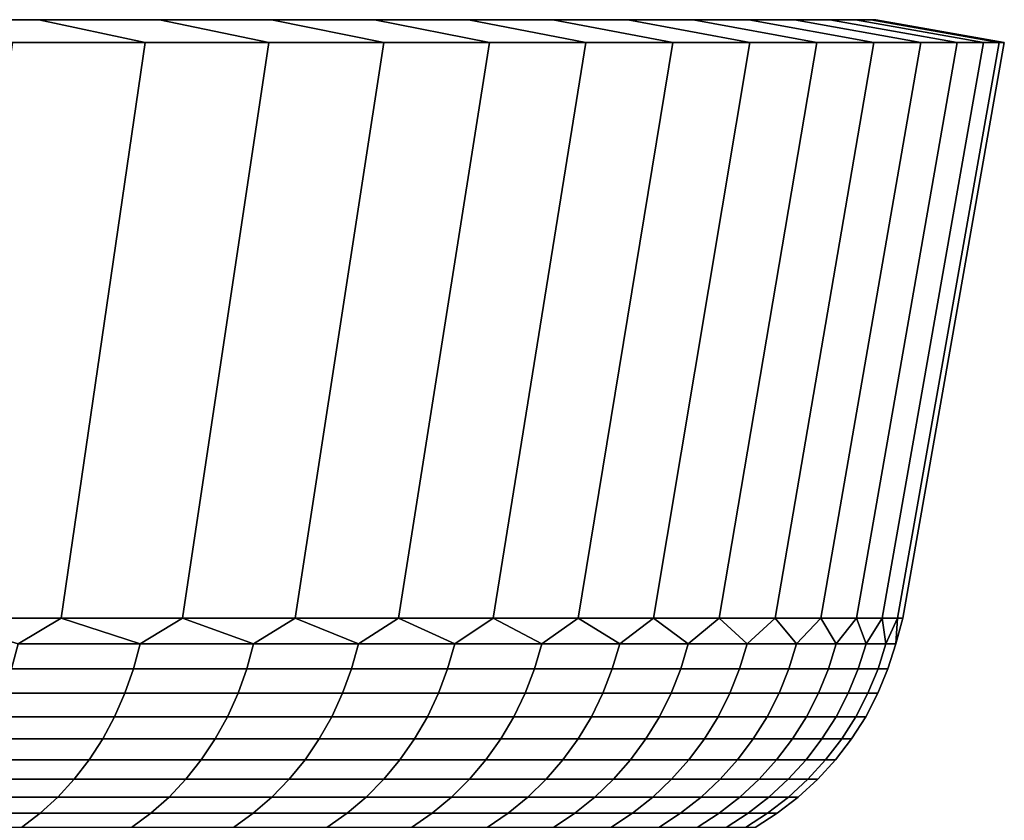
# Model space of a CAD drawing. Header units: metres. Extents: x -109 to 109, y -100 to 58.
# Tile 642 of 642: x 102.48 to 109, y 53.2 to 58.5. Entities that reach past the tile are written whole.
import ezdxf

# ---------------------------------------------------------------- set-up
doc = ezdxf.new("R2010")
doc.units = ezdxf.units.M
doc.layers.add('solid_21_062_100_XXX', color=7, linetype='CONTINUOUS')

msp = doc.modelspace()

# ---------------------------------------------------------------- linework, layer by layer
at = {"layer": 'solid_21_062_100_XXX'}
for points in [[(102.61058, 58.5, 17.886204), (102.61058, 58.5, -17.886204), (101.756729, 58.5, -19.07292)], [(103.312355, 58.349998, -18.367025), (102.435623, 58.349998, -19.585545), (101.756729, 58.5, -19.07292), (102.61058, 58.5, -17.886204)], [(101.756729, 58.5, 19.07292), (102.61058, 58.5, 17.886204), (101.756729, 58.5, -19.07292)], [(102.435623, 58.349998, 19.585545), (103.312355, 58.349998, 18.367025), (102.61058, 58.5, 17.886204), (101.756729, 58.5, 19.07292)], [(103.408844, 58.5, 16.66111), (103.408844, 58.5, -16.66111), (102.61058, 58.5, -17.886204)], [(104.132088, 58.349998, -17.108997), (103.312355, 58.349998, -18.367025), (102.61058, 58.5, -17.886204), (103.408844, 58.5, -16.66111)], [(102.61058, 58.5, 17.886204), (103.408844, 58.5, 16.66111), (102.61058, 58.5, -17.886204)], [(103.312355, 58.349998, 18.367025), (104.132088, 58.349998, 17.108997), (103.408844, 58.5, 16.66111), (102.61058, 58.5, 17.886204)], [(104.14949, 58.5, 15.400795), (104.14949, 58.5, -15.400795), (103.408844, 58.5, -16.66111)], [(104.892715, 58.349998, -15.814672), (104.132088, 58.349998, -17.108997), (103.408844, 58.5, -16.66111), (104.14949, 58.5, -15.400795)], [(103.408844, 58.5, 16.66111), (104.14949, 58.5, 15.400795), (103.408844, 58.5, -16.66111)], [(104.132088, 58.349998, 17.108997), (104.892715, 58.349998, 15.814672), (104.14949, 58.5, 15.400795), (103.408844, 58.5, 16.66111)], [(104.831299, 58.5, 14.107301), (104.831299, 58.5, -14.107301), (104.14949, 58.5, -15.400795)], [(105.592834, 58.349998, -14.486443), (104.892715, 58.349998, -15.814672), (104.14949, 58.5, -15.400795), (104.831299, 58.5, -14.107301)], [(104.14949, 58.5, 15.400795), (104.831299, 58.5, 14.107301), (104.14949, 58.5, -15.400795)], [(104.892715, 58.349998, 15.814672), (105.592834, 58.349998, 14.486443), (104.831299, 58.5, 14.107301), (104.14949, 58.5, 15.400795)], [(105.452583, 58.5, 12.783843), (105.452583, 58.5, -12.783843), (104.831299, 58.5, -14.107301)], [(106.230766, 58.349998, -13.127508), (105.592834, 58.349998, -14.486443), (104.831299, 58.5, -14.107301), (105.452583, 58.5, -12.783843)], [(104.831299, 58.5, 14.107301), (105.452583, 58.5, 12.783843), (104.831299, 58.5, -14.107301)], [(105.592834, 58.349998, 14.486443), (106.230766, 58.349998, 13.127508), (105.452583, 58.5, 12.783843), (104.831299, 58.5, 14.107301)], [(106.012123, 58.5, 11.432987), (106.012123, 58.5, -11.432987), (105.452583, 58.5, -12.783843)], [(106.805374, 58.349998, -11.74029), (106.230766, 58.349998, -13.127508), (105.452583, 58.5, -12.783843), (106.012123, 58.5, -11.432987)], [(105.452583, 58.5, 12.783843), (106.012123, 58.5, 11.432987), (105.452583, 58.5, -12.783843)], [(106.230766, 58.349998, 13.127508), (106.805374, 58.349998, 11.74029), (106.012123, 58.5, 11.432987), (105.452583, 58.5, 12.783843)], [(106.508614, 58.5, 10.057922), (106.508614, 58.5, -10.057922), (106.012123, 58.5, -11.432987)], [(107.315208, 58.349998, -10.328264), (106.805374, 58.349998, -11.74029), (106.012123, 58.5, -11.432987), (106.508614, 58.5, -10.057922)], [(106.012123, 58.5, 11.432987), (106.508614, 58.5, 10.057922), (106.012123, 58.5, -11.432987)], [(106.805374, 58.349998, 11.74029), (107.315208, 58.349998, 10.328264), (106.508614, 58.5, 10.057922), (106.012123, 58.5, 11.432987)], [(106.941132, 58.5, 8.661175), (106.941132, 58.5, -8.661175), (106.508614, 58.5, -10.057922)], [(107.759338, 58.349998, -8.894028), (107.315208, 58.349998, -10.328264), (106.508614, 58.5, -10.057922), (106.941132, 58.5, -8.661175)], [(106.508614, 58.5, 10.057922), (106.941132, 58.5, 8.661175), (106.508614, 58.5, -10.057922)], [(107.315208, 58.349998, 10.328264), (107.759338, 58.349998, 8.894028), (106.941132, 58.5, 8.661175), (106.508614, 58.5, 10.057922)], [(107.308624, 58.5, 7.246182), (107.308624, 58.5, -7.246182), (106.941132, 58.5, -8.661175)], [(108.136734, 58.349998, -7.440912), (107.759338, 58.349998, -8.894028), (106.941132, 58.5, -8.661175), (107.308624, 58.5, -7.246182)], [(106.941132, 58.5, 8.661175), (107.308624, 58.5, 7.246182), (106.941132, 58.5, -8.661175)], [(107.759338, 58.349998, 8.894028), (108.136734, 58.349998, 7.440912), (107.308624, 58.5, 7.246182), (106.941132, 58.5, 8.661175)], [(107.610413, 58.5, 5.815567), (107.610413, 58.5, -5.815567), (107.308624, 58.5, -7.246182)], [(108.446632, 58.349998, -5.971811), (108.136734, 58.349998, -7.440912), (107.308624, 58.5, -7.246182), (107.610413, 58.5, -5.815567)], [(107.308624, 58.5, 7.246182), (107.610413, 58.5, 5.815567), (107.308624, 58.5, -7.246182)], [(108.136734, 58.349998, 7.440912), (108.446632, 58.349998, 5.971811), (107.610413, 58.5, 5.815567), (107.308624, 58.5, 7.246182)], [(107.845802, 58.5, 4.372554), (107.845802, 58.5, -4.372554), (107.610413, 58.5, -5.815567)], [(108.688332, 58.349998, -4.490144), (108.446632, 58.349998, -5.971811), (107.610413, 58.5, -5.815567), (107.845802, 58.5, -4.372554)], [(107.610413, 58.5, 5.815567), (107.845802, 58.5, 4.372554), (107.610413, 58.5, -5.815567)], [(108.446632, 58.349998, 5.971811), (108.688332, 58.349998, 4.490144), (107.845802, 58.5, 4.372554), (107.610413, 58.5, 5.815567)], [(108.014297, 58.5, 2.920178), (108.014297, 58.5, -2.920178), (107.845802, 58.5, -4.372554)], [(108.861359, 58.349998, -2.998721), (108.688332, 58.349998, -4.490144), (107.845802, 58.5, -4.372554), (108.014297, 58.5, -2.920178)], [(107.845802, 58.5, 4.372554), (108.014297, 58.5, 2.920178), (107.845802, 58.5, -4.372554)], [(108.688332, 58.349998, 4.490144), (108.861359, 58.349998, 2.998721), (108.014297, 58.5, 2.920178), (107.845802, 58.5, 4.372554)], [(108.11554, 58.5, 1.4617), (108.11554, 58.5, -1.4617), (108.014297, 58.5, -2.920178)], [(108.965324, 58.349998, -1.500922), (108.861359, 58.349998, -2.998721), (108.014297, 58.5, -2.920178), (108.11554, 58.5, -1.4617)], [(108.014297, 58.5, 2.920178), (108.11554, 58.5, 1.4617), (108.014297, 58.5, -2.920178)], [(108.861359, 58.349998, 2.998721), (108.965324, 58.349998, 1.500922), (108.11554, 58.5, 1.4617), (108.014297, 58.5, 2.920178)], [(108.11554, 58.5, 1.4617), (108.149307, 58.5), (108.11554, 58.5, -1.4617)], [(109, 58.349998), (108.965324, 58.349998, -1.500922), (108.11554, 58.5, -1.4617), (108.149307, 58.5)], [(108.965324, 58.349998, 1.500922), (109, 58.349998), (108.149307, 58.5), (108.11554, 58.5, 1.4617)], [(102.757767, 54.537159, -17.986994), (101.899048, 54.537159, -19.180475), (102.435623, 58.349998, -19.585545), (103.312355, 58.349998, -18.367025)], [(101.899048, 54.537159, 19.180473), (102.757767, 54.537159, 17.986992), (103.312355, 58.349998, 18.367025), (102.435623, 58.349998, 19.585545)], [(103.560448, 54.537159, -16.755123), (102.757767, 54.537159, -17.986994), (103.312355, 58.349998, -18.367025), (104.132088, 58.349998, -17.108997)], [(102.757767, 54.537159, 17.986992), (103.560448, 54.537159, 16.755123), (104.132088, 58.349998, 17.108997), (103.312355, 58.349998, 18.367025)], [(104.305389, 54.537159, -15.487497), (103.560448, 54.537159, -16.755123), (104.132088, 58.349998, -17.108997), (104.892715, 58.349998, -15.814672)], [(103.560448, 54.537159, 16.755123), (104.305389, 54.537159, 15.487496), (104.892715, 58.349998, 15.814672), (104.132088, 58.349998, 17.108997)], [(104.990982, 54.537159, -14.186822), (104.305389, 54.537159, -15.487497), (104.892715, 58.349998, -15.814672), (105.592834, 58.349998, -14.486443)], [(104.305389, 54.537159, 15.487496), (104.990982, 54.537159, 14.186821), (105.592834, 58.349998, 14.486443), (104.892715, 58.349998, 15.814672)], [(105.615776, 54.537159, -12.855875), (104.990982, 54.537159, -14.186822), (105.592834, 58.349998, -14.486443), (106.230766, 58.349998, -13.127508)], [(104.990982, 54.537159, 14.186821), (105.615776, 54.537159, 12.855874), (106.230766, 58.349998, 13.127508), (105.592834, 58.349998, 14.486443)], [(106.178436, 54.537159, -11.497494), (105.615776, 54.537159, -12.855875), (106.230766, 58.349998, -13.127508), (106.805374, 58.349998, -11.74029)], [(105.615776, 54.537159, 12.855874), (106.178436, 54.537159, 11.497493), (106.805374, 58.349998, 11.74029), (106.230766, 58.349998, 13.127508)], [(106.677765, 54.537159, -10.114573), (106.178436, 54.537159, -11.497494), (106.805374, 58.349998, -11.74029), (107.315208, 58.349998, -10.328264)], [(106.178436, 54.537159, 11.497493), (106.677765, 54.537159, 10.114572), (107.315208, 58.349998, 10.328264), (106.805374, 58.349998, 11.74029)], [(107.112694, 54.537159, -8.710063), (106.677765, 54.537159, -10.114573), (107.315208, 58.349998, -10.328264), (107.759338, 58.349998, -8.894028)], [(106.677765, 54.537159, 10.114572), (107.112694, 54.537159, 8.710062), (107.759338, 58.349998, 8.894028), (107.315208, 58.349998, 10.328264)], [(107.482285, 54.537159, -7.286965), (107.112694, 54.537159, -8.710063), (107.759338, 58.349998, -8.894028), (108.136734, 58.349998, -7.440912)], [(107.112694, 54.537159, 8.710062), (107.482292, 54.537159, 7.286964), (108.136734, 58.349998, 7.440912), (107.759338, 58.349998, 8.894028)], [(107.785767, 54.537159, -5.84832), (107.482285, 54.537159, -7.286965), (108.136734, 58.349998, -7.440912), (108.446632, 58.349998, -5.971811)], [(107.482292, 54.537159, 7.286964), (107.785767, 54.537159, 5.84832), (108.446632, 58.349998, 5.971811), (108.136734, 58.349998, 7.440912)], [(108.022476, 54.537159, -4.397199), (107.785767, 54.537159, -5.84832), (108.446632, 58.349998, -5.971811), (108.688332, 58.349998, -4.490144)], [(107.785767, 54.537159, 5.84832), (108.022476, 54.537159, 4.397198), (108.688332, 58.349998, 4.490144), (108.446632, 58.349998, 5.971811)], [(108.191925, 54.537159, -2.936693), (108.022476, 54.537159, -4.397199), (108.688332, 58.349998, -4.490144), (108.861359, 58.349998, -2.998721)], [(108.022476, 54.537159, 4.397198), (108.191925, 54.537159, 2.936693), (108.861359, 58.349998, 2.998721), (108.688332, 58.349998, 4.490144)], [(108.293732, 54.537159, -1.469917), (108.191925, 54.537159, -2.936693), (108.861359, 58.349998, -2.998721), (108.965324, 58.349998, -1.500922)], [(108.191925, 54.537159, 2.936693), (108.293732, 54.537159, 1.469916), (108.965324, 58.349998, 1.500922), (108.861359, 58.349998, 2.998721)], [(108.32769, 54.537159, 0), (108.293732, 54.537159, -1.469917), (108.965324, 58.349998, -1.500922), (109, 58.349998)], [(108.293732, 54.537159, 1.469916), (108.32769, 54.537159, 0), (109, 58.349998), (108.965324, 58.349998, 1.500922)], [(102.471786, 54.368504, -18.332888), (101.899048, 54.537159, -19.180475), (102.757767, 54.537159, -17.986994)], [(102.471786, 54.368504, 18.332888), (102.757767, 54.537159, 17.986992), (101.899048, 54.537159, 19.180473)], [(102.471786, 54.368504, -18.332888), (102.757767, 54.537159, -17.986994), (103.279282, 54.368504, -17.131792)], [(103.279282, 54.368504, 17.131792), (102.757767, 54.537159, 17.986992), (102.471786, 54.368504, 18.332888)], [(103.279282, 54.368504, -17.131792), (102.757767, 54.537159, -17.986994), (103.560448, 54.537159, -16.755123)], [(103.279282, 54.368504, 17.131792), (103.560448, 54.537159, 16.755123), (102.757767, 54.537159, 17.986992)], [(103.279282, 54.368504, -17.131792), (103.560448, 54.537159, -16.755123), (104.031281, 54.368504, -15.89519)], [(104.031281, 54.368504, 15.89519), (103.560448, 54.537159, 16.755123), (103.279282, 54.368504, 17.131792)], [(104.031281, 54.368504, -15.89519), (103.560448, 54.537159, -16.755123), (104.305389, 54.537159, -15.487497)], [(104.031281, 54.368504, 15.89519), (104.305389, 54.537159, 15.487496), (103.560448, 54.537159, 16.755123)], [(104.031281, 54.368504, -15.89519), (104.305389, 54.537159, -15.487497), (104.726212, 54.368504, -14.625643)], [(104.726212, 54.368504, 14.625643), (104.305389, 54.537159, 15.487496), (104.031281, 54.368504, 15.89519)], [(104.726212, 54.368504, -14.625643), (104.305389, 54.537159, -15.487497), (104.990982, 54.537159, -14.186822)], [(104.726212, 54.368504, 14.625643), (104.990982, 54.537159, 14.186821), (104.305389, 54.537159, 15.487496)], [(104.726212, 54.368504, -14.625643), (104.990982, 54.537159, -14.186822), (105.36264, 54.368504, -13.325781)], [(105.36264, 54.368504, 13.325781), (104.990982, 54.537159, 14.186821), (104.726212, 54.368504, 14.625643)], [(105.36264, 54.368504, -13.325781), (104.990982, 54.537159, -14.186822), (105.615776, 54.537159, -12.855875)], [(105.36264, 54.368504, 13.325781), (105.615776, 54.537159, 12.855874), (104.990982, 54.537159, 14.186821)], [(105.36264, 54.368504, -13.325781), (105.615776, 54.537159, -12.855875), (105.939247, 54.368504, -11.9983)], [(105.939247, 54.368504, 11.9983), (105.615776, 54.537159, 12.855874), (105.36264, 54.368504, 13.325781)], [(105.939247, 54.368504, -11.9983), (105.615776, 54.537159, -12.855875), (106.178436, 54.537159, -11.497494)], [(105.939247, 54.368504, 11.9983), (106.178436, 54.537159, 11.497493), (105.615776, 54.537159, 12.855874)], [(105.939247, 54.368504, -11.9983), (106.178436, 54.537159, -11.497494), (106.454834, 54.368504, -10.64595)], [(106.454834, 54.368504, 10.64595), (106.178436, 54.537159, 11.497493), (105.939247, 54.368504, 11.9983)], [(106.454834, 54.368504, -10.64595), (106.178436, 54.537159, -11.497494), (106.677765, 54.537159, -10.114573)], [(106.454834, 54.368504, 10.64595), (106.677765, 54.537159, 10.114572), (106.178436, 54.537159, 11.497493)], [(106.454834, 54.368504, -10.64595), (106.677765, 54.537159, -10.114573), (106.908333, 54.368504, -9.271535)], [(106.908333, 54.368504, 9.271535), (106.677765, 54.537159, 10.114572), (106.454834, 54.368504, 10.64595)], [(106.908333, 54.368504, -9.271535), (106.677765, 54.537159, -10.114573), (107.112694, 54.537159, -8.710063)], [(106.908333, 54.368504, 9.271535), (107.112694, 54.537159, 8.710062), (106.677765, 54.537159, 10.114572)], [(106.908333, 54.368504, -9.271535), (107.112694, 54.537159, -8.710063), (107.298813, 54.368504, -7.877904)], [(107.298813, 54.368504, 7.877904), (107.112694, 54.537159, 8.710062), (106.908333, 54.368504, 9.271535)], [(107.298813, 54.368504, -7.877904), (107.112694, 54.537159, -8.710063), (107.482285, 54.537159, -7.286965)], [(107.298813, 54.368504, 7.877904), (107.482292, 54.537159, 7.286964), (107.112694, 54.537159, 8.710062)], [(107.298813, 54.368504, -7.877904), (107.482285, 54.537159, -7.286965), (107.625458, 54.368504, -6.467944)], [(107.625458, 54.368504, 6.467944), (107.482292, 54.537159, 7.286964), (107.298813, 54.368504, 7.877904)], [(107.625458, 54.368504, -6.467944), (107.482285, 54.537159, -7.286965), (107.785767, 54.537159, -5.84832)], [(107.625458, 54.368504, 6.467944), (107.785767, 54.537159, 5.84832), (107.482292, 54.537159, 7.286964)], [(107.625458, 54.368504, -6.467944), (107.785767, 54.537159, -5.84832), (107.887589, 54.368504, -5.044579)], [(107.887589, 54.368504, 5.044579), (107.785767, 54.537159, 5.84832), (107.625458, 54.368504, 6.467944)], [(107.887589, 54.368504, -5.044579), (107.785767, 54.537159, -5.84832), (108.022476, 54.537159, -4.397199)], [(107.887589, 54.368504, 5.044579), (108.022476, 54.537159, 4.397198), (107.785767, 54.537159, 5.84832)], [(107.887589, 54.368504, -5.044579), (108.022476, 54.537159, -4.397199), (108.084656, 54.368504, -3.610757)], [(108.084656, 54.368504, 3.610757), (108.022476, 54.537159, 4.397198), (107.887589, 54.368504, 5.044579)], [(108.084656, 54.368504, -3.610757), (108.022476, 54.537159, -4.397199), (108.191925, 54.537159, -2.936693)], [(108.084656, 54.368504, 3.610757), (108.191925, 54.537159, 2.936693), (108.022476, 54.537159, 4.397198)], [(108.084656, 54.368504, -3.610757), (108.191925, 54.537159, -2.936693), (108.21627, 54.368504, -2.169452)], [(108.21627, 54.368504, 2.169452), (108.191925, 54.537159, 2.936693), (108.084656, 54.368504, 3.610757)], [(108.21627, 54.368504, -2.169452), (108.191925, 54.537159, -2.936693), (108.293732, 54.537159, -1.469917)], [(108.21627, 54.368504, 2.169452), (108.293732, 54.537159, 1.469916), (108.191925, 54.537159, 2.936693)], [(108.21627, 54.368504, -2.169452), (108.293732, 54.537159, -1.469917), (108.282143, 54.368504, -0.723651)], [(108.282143, 54.368504, 0.723651), (108.293732, 54.537159, 1.469916), (108.21627, 54.368504, 2.169452)], [(108.282143, 54.368504, -0.723651), (108.293732, 54.537159, -1.469917), (108.32769, 54.537159, 0)], [(108.282143, 54.368504, 0.723651), (108.32769, 54.537159, 0), (108.293732, 54.537159, 1.469916)], [(108.282143, 54.368504, -0.723651), (108.32769, 54.537159, 0), (108.282143, 54.368504, 0.723651)], [(103.279282, 54.368504, 17.131792), (102.471786, 54.368504, 18.332888), (102.428993, 54.201889, 18.302679), (103.235161, 54.201889, 17.103565)], [(102.471786, 54.368504, -18.332888), (103.279282, 54.368504, -17.131792), (103.235161, 54.201889, -17.103565), (102.428993, 54.201889, -18.302679)], [(104.031281, 54.368504, 15.89519), (103.279282, 54.368504, 17.131792), (103.235161, 54.201889, 17.103565), (103.985916, 54.201889, 15.868999)], [(103.279282, 54.368504, -17.131792), (104.031281, 54.368504, -15.89519), (103.985916, 54.201889, -15.868999), (103.235161, 54.201889, -17.103565)], [(104.726212, 54.368504, 14.625643), (104.031281, 54.368504, 15.89519), (103.985916, 54.201889, 15.868999), (104.679703, 54.201889, 14.601544)], [(104.031281, 54.368504, -15.89519), (104.726212, 54.368504, -14.625643), (104.679703, 54.201889, -14.601544), (103.985916, 54.201889, -15.868999)], [(105.36264, 54.368504, 13.325781), (104.726212, 54.368504, 14.625643), (104.679703, 54.201889, 14.601544), (105.315079, 54.201889, 13.303824)], [(104.726212, 54.368504, -14.625643), (105.36264, 54.368504, -13.325781), (105.315079, 54.201889, -13.303824), (104.679703, 54.201889, -14.601544)], [(105.939247, 54.368504, 11.9983), (105.36264, 54.368504, 13.325781), (105.315079, 54.201889, 13.303824), (105.890739, 54.201889, 11.97853)], [(105.36264, 54.368504, -13.325781), (105.939247, 54.368504, -11.9983), (105.890739, 54.201889, -11.97853), (105.315079, 54.201889, -13.303824)], [(106.454834, 54.368504, 10.64595), (105.939247, 54.368504, 11.9983), (105.890739, 54.201889, 11.97853), (106.405479, 54.201889, 10.628409)], [(105.939247, 54.368504, -11.9983), (106.454834, 54.368504, -10.64595), (106.405479, 54.201889, -10.628409), (105.890739, 54.201889, -11.97853)], [(106.908333, 54.368504, 9.271535), (106.454834, 54.368504, 10.64595), (106.405479, 54.201889, 10.628409), (106.858231, 54.201889, 9.256259)], [(106.454834, 54.368504, -10.64595), (106.908333, 54.368504, -9.271535), (106.858231, 54.201889, -9.256259), (106.405479, 54.201889, -10.628409)], [(107.298813, 54.368504, 7.877904), (106.908333, 54.368504, 9.271535), (106.858231, 54.201889, 9.256259), (107.24807, 54.201889, 7.864923)], [(106.908333, 54.368504, -9.271535), (107.298813, 54.368504, -7.877904), (107.24807, 54.201889, -7.864923), (106.858231, 54.201889, -9.256259)], [(107.625458, 54.368504, 6.467944), (107.298813, 54.368504, 7.877904), (107.24807, 54.201889, 7.864923), (107.574173, 54.201889, 6.457287)], [(107.298813, 54.368504, -7.877904), (107.625458, 54.368504, -6.467944), (107.574173, 54.201889, -6.457287), (107.24807, 54.201889, -7.864923)], [(107.887589, 54.368504, 5.044579), (107.625458, 54.368504, 6.467944), (107.574173, 54.201889, 6.457287), (107.835869, 54.201889, 5.036267)], [(107.625458, 54.368504, -6.467944), (107.887589, 54.368504, -5.044579), (107.835869, 54.201889, -5.036267), (107.574173, 54.201889, -6.457287)], [(108.084656, 54.368504, 3.610757), (107.887589, 54.368504, 5.044579), (107.835869, 54.201889, 5.036267), (108.032616, 54.201889, 3.604808)], [(107.887589, 54.368504, -5.044579), (108.084656, 54.368504, -3.610757), (108.032616, 54.201889, -3.604808), (107.835869, 54.201889, -5.036267)], [(108.21627, 54.368504, 2.169452), (108.084656, 54.368504, 3.610757), (108.032616, 54.201889, 3.604808), (108.164009, 54.201889, 2.165878)], [(108.084656, 54.368504, -3.610757), (108.21627, 54.368504, -2.169452), (108.164009, 54.201889, -2.165878), (108.032616, 54.201889, -3.604808)], [(108.282143, 54.368504, 0.723651), (108.21627, 54.368504, 2.169452), (108.164009, 54.201889, 2.165878), (108.229774, 54.201889, 0.722458)], [(108.21627, 54.368504, -2.169452), (108.282143, 54.368504, -0.723651), (108.229774, 54.201889, -0.722458), (108.164009, 54.201889, -2.165878)], [(108.282143, 54.368504, -0.723651), (108.282143, 54.368504, 0.723651), (108.229774, 54.201889, 0.722458), (108.229774, 54.201889, -0.722458)], [(103.235161, 54.201889, 17.103565), (102.428993, 54.201889, 18.302679), (102.374481, 54.040485, 18.264206), (103.178955, 54.040485, 17.067612)], [(102.428993, 54.201889, -18.302679), (103.235161, 54.201889, -17.103565), (103.178955, 54.040485, -17.067612), (102.374481, 54.040485, -18.264206)], [(103.985916, 54.201889, 15.868999), (103.235161, 54.201889, 17.103565), (103.178955, 54.040485, 17.067612), (103.928139, 54.040485, 15.835642)], [(103.235161, 54.201889, -17.103565), (103.985916, 54.201889, -15.868999), (103.928139, 54.040485, -15.835642), (103.178955, 54.040485, -17.067612)], [(104.679703, 54.201889, 14.601544), (103.985916, 54.201889, 15.868999), (103.928139, 54.040485, 15.835642), (104.620461, 54.040485, 14.57085)], [(103.985916, 54.201889, -15.868999), (104.679703, 54.201889, -14.601544), (104.620461, 54.040485, -14.57085), (103.928139, 54.040485, -15.835642)], [(105.315079, 54.201889, 13.303824), (104.679703, 54.201889, 14.601544), (104.620461, 54.040485, 14.57085), (105.254509, 54.040485, 13.275858)], [(104.679703, 54.201889, -14.601544), (105.315079, 54.201889, -13.303824), (105.254509, 54.040485, -13.275858), (104.620461, 54.040485, -14.57085)], [(105.890739, 54.201889, 11.97853), (105.315079, 54.201889, 13.303824), (105.254509, 54.040485, 13.275858), (105.828957, 54.040485, 11.95335)], [(105.315079, 54.201889, -13.303824), (105.890739, 54.201889, -11.97853), (105.828957, 54.040485, -11.95335), (105.254509, 54.040485, -13.275858)], [(106.405479, 54.201889, 10.628409), (105.890739, 54.201889, 11.97853), (105.828957, 54.040485, 11.95335), (106.342613, 54.040485, 10.606067)], [(105.890739, 54.201889, -11.97853), (106.405479, 54.201889, -10.628409), (106.342613, 54.040485, -10.606067), (105.828957, 54.040485, -11.95335)], [(106.858231, 54.201889, 9.256259), (106.405479, 54.201889, 10.628409), (106.342613, 54.040485, 10.606067), (106.794418, 54.040485, 9.236801)], [(106.405479, 54.201889, -10.628409), (106.858231, 54.201889, -9.256259), (106.794418, 54.040485, -9.236801), (106.342613, 54.040485, -10.606067)], [(107.24807, 54.201889, 7.864923), (106.858231, 54.201889, 9.256259), (106.794418, 54.040485, 9.236801), (107.183434, 54.040485, 7.848391)], [(106.858231, 54.201889, -9.256259), (107.24807, 54.201889, -7.864923), (107.183434, 54.040485, -7.848391), (106.794418, 54.040485, -9.236801)], [(107.574173, 54.201889, 6.457287), (107.24807, 54.201889, 7.864923), (107.183434, 54.040485, 7.848391), (107.50885, 54.040485, 6.443713)], [(107.24807, 54.201889, -7.864923), (107.574173, 54.201889, -6.457287), (107.50885, 54.040485, -6.443713), (107.183434, 54.040485, -7.848391)], [(107.835869, 54.201889, 5.036267), (107.574173, 54.201889, 6.457287), (107.50885, 54.040485, 6.443713), (107.769997, 54.040485, 5.02568)], [(107.574173, 54.201889, -6.457287), (107.835869, 54.201889, -5.036267), (107.769997, 54.040485, -5.02568), (107.50885, 54.040485, -6.443713)], [(108.032616, 54.201889, 3.604808), (107.835869, 54.201889, 5.036267), (107.769997, 54.040485, 5.02568), (107.966331, 54.040485, 3.59723)], [(107.835869, 54.201889, -5.036267), (108.032616, 54.201889, -3.604808), (107.966331, 54.040485, -3.59723), (107.769997, 54.040485, -5.02568)], [(108.164009, 54.201889, 2.165878), (108.032616, 54.201889, 3.604808), (107.966331, 54.040485, 3.59723), (108.09745, 54.040485, 2.161325)], [(108.032616, 54.201889, -3.604808), (108.164009, 54.201889, -2.165878), (108.09745, 54.040485, -2.161325), (107.966331, 54.040485, -3.59723)], [(108.229774, 54.201889, 0.722458), (108.164009, 54.201889, 2.165878), (108.09745, 54.040485, 2.161325), (108.163078, 54.040485, 0.72094)], [(108.164009, 54.201889, -2.165878), (108.229774, 54.201889, -0.722458), (108.163078, 54.040485, -0.72094), (108.09745, 54.040485, -2.161325)], [(108.229774, 54.201889, -0.722458), (108.229774, 54.201889, 0.722458), (108.163078, 54.040485, 0.72094), (108.163078, 54.040485, -0.72094)], [(103.178955, 54.040485, 17.067612), (102.374481, 54.040485, 18.264206), (102.308685, 53.885513, 18.217758), (103.111107, 53.885513, 17.024206)], [(102.374481, 54.040485, -18.264206), (103.178955, 54.040485, -17.067612), (103.111107, 53.885513, -17.024206), (102.308685, 53.885513, -18.217758)], [(103.928139, 54.040485, 15.835642), (103.178955, 54.040485, 17.067612), (103.111107, 53.885513, 17.024206), (103.858383, 53.885513, 15.795369)], [(103.178955, 54.040485, -17.067612), (103.928139, 54.040485, -15.835642), (103.858383, 53.885513, -15.795369), (103.111107, 53.885513, -17.024206)], [(104.620461, 54.040485, 14.57085), (103.928139, 54.040485, 15.835642), (103.858383, 53.885513, 15.795369), (104.54895, 53.885513, 14.533794)], [(103.928139, 54.040485, -15.835642), (104.620461, 54.040485, -14.57085), (104.54895, 53.885513, -14.533794), (103.858383, 53.885513, -15.795369)], [(105.254509, 54.040485, 13.275858), (104.620461, 54.040485, 14.57085), (104.54895, 53.885513, 14.533794), (105.181381, 53.885513, 13.242096)], [(104.620461, 54.040485, -14.57085), (105.254509, 54.040485, -13.275858), (105.181381, 53.885513, -13.242096), (104.54895, 53.885513, -14.533794)], [(105.828957, 54.040485, 11.95335), (105.254509, 54.040485, 13.275858), (105.181381, 53.885513, 13.242096), (105.754364, 53.885513, 11.922952)], [(105.254509, 54.040485, -13.275858), (105.828957, 54.040485, -11.95335), (105.754364, 53.885513, -11.922952), (105.181381, 53.885513, -13.242096)], [(106.342613, 54.040485, 10.606067), (105.828957, 54.040485, 11.95335), (105.754364, 53.885513, 11.922952), (106.266716, 53.885513, 10.579094)], [(105.828957, 54.040485, -11.95335), (106.342613, 54.040485, -10.606067), (106.266716, 53.885513, -10.579094), (105.754364, 53.885513, -11.922952)], [(106.794418, 54.040485, 9.236801), (106.342613, 54.040485, 10.606067), (106.266716, 53.885513, 10.579094), (106.717377, 53.885513, 9.213311)], [(106.342613, 54.040485, -10.606067), (106.794418, 54.040485, -9.236801), (106.717377, 53.885513, -9.213311), (106.266716, 53.885513, -10.579094)], [(107.183434, 54.040485, 7.848391), (106.794418, 54.040485, 9.236801), (106.717377, 53.885513, 9.213311), (107.1054, 53.885513, 7.828431)], [(106.794418, 54.040485, -9.236801), (107.183434, 54.040485, -7.848391), (107.1054, 53.885513, -7.828431), (106.717377, 53.885513, -9.213311)], [(107.50885, 54.040485, 6.443713), (107.183434, 54.040485, 7.848391), (107.1054, 53.885513, 7.828431), (107.429993, 53.885513, 6.427326)], [(107.183434, 54.040485, -7.848391), (107.50885, 54.040485, -6.443713), (107.429993, 53.885513, -6.427326), (107.1054, 53.885513, -7.828431)], [(107.769997, 54.040485, 5.02568), (107.50885, 54.040485, 6.443713), (107.429993, 53.885513, 6.427326), (107.690475, 53.885513, 5.012899)], [(107.50885, 54.040485, -6.443713), (107.769997, 54.040485, -5.02568), (107.690475, 53.885513, -5.012899), (107.429993, 53.885513, -6.427326)], [(107.966331, 54.040485, 3.59723), (107.769997, 54.040485, 5.02568), (107.690475, 53.885513, 5.012899), (107.886307, 53.885513, 3.588082)], [(107.769997, 54.040485, -5.02568), (107.966331, 54.040485, -3.59723), (107.886307, 53.885513, -3.588082), (107.690475, 53.885513, -5.012899)], [(108.09745, 54.040485, 2.161325), (107.966331, 54.040485, 3.59723), (107.886307, 53.885513, 3.588082), (108.01709, 53.885513, 2.155828)], [(107.966331, 54.040485, -3.59723), (108.09745, 54.040485, -2.161325), (108.01709, 53.885513, -2.155828), (107.886307, 53.885513, -3.588082)], [(108.163078, 54.040485, 0.72094), (108.09745, 54.040485, 2.161325), (108.01709, 53.885513, 2.155828), (108.08255, 53.885513, 0.719106)], [(108.09745, 54.040485, -2.161325), (108.163078, 54.040485, -0.72094), (108.08255, 53.885513, -0.719106), (108.01709, 53.885513, -2.155828)], [(108.163078, 54.040485, -0.72094), (108.163078, 54.040485, 0.72094), (108.08255, 53.885513, 0.719106), (108.08255, 53.885513, -0.719106)], [(103.111107, 53.885513, 17.024206), (102.308685, 53.885513, 18.217758), (102.232086, 53.738159, 18.163691), (103.032135, 53.738159, 16.97368)], [(102.308685, 53.885513, -18.217758), (103.111107, 53.885513, -17.024206), (103.032135, 53.738159, -16.97368), (102.232086, 53.738159, -18.163691)], [(103.858383, 53.885513, 15.795369), (103.111107, 53.885513, 17.024206), (103.032135, 53.738159, 16.97368), (103.777184, 53.738159, 15.748491)], [(103.111107, 53.885513, -17.024206), (103.858383, 53.885513, -15.795369), (103.777184, 53.738159, -15.748491), (103.032135, 53.738159, -16.97368)], [(104.54895, 53.885513, 14.533794), (103.858383, 53.885513, 15.795369), (103.777184, 53.738159, 15.748491), (104.465706, 53.738159, 14.490661)], [(103.858383, 53.885513, -15.795369), (104.54895, 53.885513, -14.533794), (104.465706, 53.738159, -14.490661), (103.777184, 53.738159, -15.748491)], [(105.181381, 53.885513, 13.242096), (104.54895, 53.885513, 14.533794), (104.465706, 53.738159, 14.490661), (105.09626, 53.738159, 13.202795)], [(104.54895, 53.885513, -14.533794), (105.181381, 53.885513, -13.242096), (105.09626, 53.738159, -13.202795), (104.465706, 53.738159, -14.490661)], [(105.754364, 53.885513, 11.922952), (105.181381, 53.885513, 13.242096), (105.09626, 53.738159, 13.202795), (105.667542, 53.738159, 11.887566)], [(105.181381, 53.885513, -13.242096), (105.754364, 53.885513, -11.922952), (105.667542, 53.738159, -11.887566), (105.09626, 53.738159, -13.202795)], [(106.266716, 53.885513, 10.579094), (105.754364, 53.885513, 11.922952), (105.667542, 53.738159, 11.887566), (106.178375, 53.738159, 10.547697)], [(105.754364, 53.885513, -11.922952), (106.266716, 53.885513, -10.579094), (106.178375, 53.738159, -10.547697), (105.667542, 53.738159, -11.887566)], [(106.717377, 53.885513, 9.213311), (106.266716, 53.885513, 10.579094), (106.178375, 53.738159, 10.547697), (106.627693, 53.738159, 9.185966)], [(106.266716, 53.885513, -10.579094), (106.717377, 53.885513, -9.213311), (106.627693, 53.738159, -9.185966), (106.178375, 53.738159, -10.547697)], [(107.1054, 53.885513, 7.828431), (106.717377, 53.885513, 9.213311), (106.627693, 53.738159, 9.185966), (107.014565, 53.738159, 7.805197)], [(106.717377, 53.885513, -9.213311), (107.1054, 53.885513, -7.828431), (107.014565, 53.738159, -7.805197), (106.627693, 53.738159, -9.185966)], [(107.429993, 53.885513, 6.427326), (107.1054, 53.885513, 7.828431), (107.014565, 53.738159, 7.805197), (107.338196, 53.738159, 6.40825)], [(107.1054, 53.885513, -7.828431), (107.429993, 53.885513, -6.427326), (107.338196, 53.738159, -6.40825), (107.014565, 53.738159, -7.805197)], [(107.690475, 53.885513, 5.012899), (107.429993, 53.885513, 6.427326), (107.338196, 53.738159, 6.40825), (107.597908, 53.738159, 4.998021)], [(107.429993, 53.885513, -6.427326), (107.690475, 53.885513, -5.012899), (107.597908, 53.738159, -4.998021), (107.338196, 53.738159, -6.40825)], [(107.886307, 53.885513, 3.588082), (107.690475, 53.885513, 5.012899), (107.597908, 53.738159, 4.998021), (107.793159, 53.738159, 3.577433)], [(107.690475, 53.885513, -5.012899), (107.886307, 53.885513, -3.588082), (107.793159, 53.738159, -3.577433), (107.597908, 53.738159, -4.998021)], [(108.01709, 53.885513, 2.155828), (107.886307, 53.885513, 3.588082), (107.793159, 53.738159, 3.577433), (107.923553, 53.738159, 2.14943)], [(107.886307, 53.885513, -3.588082), (108.01709, 53.885513, -2.155828), (107.923553, 53.738159, -2.14943), (107.793159, 53.738159, -3.577433)], [(108.08255, 53.885513, 0.719106), (108.01709, 53.885513, 2.155828), (107.923553, 53.738159, 2.14943), (107.988823, 53.738159, 0.716972)], [(108.01709, 53.885513, -2.155828), (108.08255, 53.885513, -0.719106), (107.988823, 53.738159, -0.716972), (107.923553, 53.738159, -2.14943)], [(108.08255, 53.885513, -0.719106), (108.08255, 53.885513, 0.719106), (107.988823, 53.738159, 0.716972), (107.988823, 53.738159, -0.716972)], [(103.032135, 53.738159, 16.97368), (102.232086, 53.738159, 18.163691), (102.145279, 53.599548, 18.102415), (102.942627, 53.599548, 16.91642)], [(102.232086, 53.738159, -18.163691), (103.032135, 53.738159, -16.97368), (102.942627, 53.599548, -16.91642), (102.145279, 53.599548, -18.102415)], [(103.777184, 53.738159, 15.748491), (103.032135, 53.738159, 16.97368), (102.942627, 53.599548, 16.91642), (103.685165, 53.599548, 15.695364)], [(103.032135, 53.738159, -16.97368), (103.777184, 53.738159, -15.748491), (103.685165, 53.599548, -15.695364), (102.942627, 53.599548, -16.91642)], [(104.465706, 53.738159, 14.490661), (103.777184, 53.738159, 15.748491), (103.685165, 53.599548, 15.695364), (104.371361, 53.599548, 14.441776)], [(103.777184, 53.738159, -15.748491), (104.465706, 53.738159, -14.490661), (104.371361, 53.599548, -14.441776), (103.685165, 53.599548, -15.695364)], [(105.09626, 53.738159, 13.202795), (104.465706, 53.738159, 14.490661), (104.371361, 53.599548, 14.441776), (104.999794, 53.599548, 13.158256)], [(104.465706, 53.738159, -14.490661), (105.09626, 53.738159, -13.202795), (104.999794, 53.599548, -13.158256), (104.371361, 53.599548, -14.441776)], [(105.667542, 53.738159, 11.887566), (105.09626, 53.738159, 13.202795), (104.999794, 53.599548, 13.158256), (105.569145, 53.599548, 11.847463)], [(105.09626, 53.738159, -13.202795), (105.667542, 53.738159, -11.887566), (105.569145, 53.599548, -11.847463), (104.999794, 53.599548, -13.158256)], [(106.178375, 53.738159, 10.547697), (105.667542, 53.738159, 11.887566), (105.569145, 53.599548, 11.847463), (106.078255, 53.599548, 10.512115)], [(105.667542, 53.738159, -11.887566), (106.178375, 53.738159, -10.547697), (106.078255, 53.599548, -10.512115), (105.569145, 53.599548, -11.847463)], [(106.627693, 53.738159, 9.185966), (106.178375, 53.738159, 10.547697), (106.078255, 53.599548, 10.512115), (106.526054, 53.599548, 9.154978)], [(106.178375, 53.738159, -10.547697), (106.627693, 53.738159, -9.185966), (106.526054, 53.599548, -9.154978), (106.078255, 53.599548, -10.512115)], [(107.014565, 53.738159, 7.805197), (106.627693, 53.738159, 9.185966), (106.526054, 53.599548, 9.154978), (106.911629, 53.599548, 7.778867)], [(106.627693, 53.738159, -9.185966), (107.014565, 53.738159, -7.805197), (106.911629, 53.599548, -7.778867), (106.526054, 53.599548, -9.154978)], [(107.338196, 53.738159, 6.40825), (107.014565, 53.738159, 7.805197), (106.911629, 53.599548, 7.778867), (107.234161, 53.599548, 6.386632)], [(107.014565, 53.738159, -7.805197), (107.338196, 53.738159, -6.40825), (107.234161, 53.599548, -6.386632), (106.911629, 53.599548, -7.778867)], [(107.597908, 53.738159, 4.998021), (107.338196, 53.738159, 6.40825), (107.234161, 53.599548, 6.386632), (107.492996, 53.599548, 4.981161)], [(107.338196, 53.738159, -6.40825), (107.597908, 53.738159, -4.998021), (107.492996, 53.599548, -4.981161), (107.234161, 53.599548, -6.386632)], [(107.793159, 53.738159, 3.577433), (107.597908, 53.738159, 4.998021), (107.492996, 53.599548, 4.981161), (107.687592, 53.599548, 3.565365)], [(107.597908, 53.738159, -4.998021), (107.793159, 53.738159, -3.577433), (107.687592, 53.599548, -3.565365), (107.492996, 53.599548, -4.981161)], [(107.923553, 53.738159, 2.14943), (107.793159, 53.738159, 3.577433), (107.687592, 53.599548, 3.565365), (107.817551, 53.599548, 2.142179)], [(107.793159, 53.738159, -3.577433), (107.923553, 53.738159, -2.14943), (107.817551, 53.599548, -2.142179), (107.687592, 53.599548, -3.565365)], [(107.988823, 53.738159, 0.716972), (107.923553, 53.738159, 2.14943), (107.817551, 53.599548, 2.142179), (107.882591, 53.599548, 0.714553)], [(107.923553, 53.738159, -2.14943), (107.988823, 53.738159, -0.716972), (107.882591, 53.599548, -0.714553), (107.817551, 53.599548, -2.142179)], [(107.988823, 53.738159, -0.716972), (107.988823, 53.738159, 0.716972), (107.882591, 53.599548, 0.714553), (107.882591, 53.599548, -0.714553)], [(102.942627, 53.599548, 16.91642), (102.145279, 53.599548, 18.102415), (102.048927, 53.470734, 18.034399), (102.843277, 53.470734, 16.852861)], [(102.145279, 53.599548, -18.102415), (102.942627, 53.599548, -16.91642), (102.843277, 53.470734, -16.852861), (102.048927, 53.470734, -18.034399)], [(103.685165, 53.599548, 15.695364), (102.942627, 53.599548, 16.91642), (102.843277, 53.470734, 16.852861), (103.583023, 53.470734, 15.636393)], [(102.942627, 53.599548, -16.91642), (103.685165, 53.599548, -15.695364), (103.583023, 53.470734, -15.636393), (102.843277, 53.470734, -16.852861)], [(104.371361, 53.599548, 14.441776), (103.685165, 53.599548, 15.695364), (103.583023, 53.470734, 15.636393), (104.26664, 53.470734, 14.387515)], [(103.685165, 53.599548, -15.695364), (104.371361, 53.599548, -14.441776), (104.26664, 53.470734, -14.387515), (103.583023, 53.470734, -15.636393)], [(104.999794, 53.599548, 13.158256), (104.371361, 53.599548, 14.441776), (104.26664, 53.470734, 14.387515), (104.892708, 53.470734, 13.108817)], [(104.371361, 53.599548, -14.441776), (104.999794, 53.599548, -13.158256), (104.892708, 53.470734, -13.108817), (104.26664, 53.470734, -14.387515)], [(105.569145, 53.599548, 11.847463), (104.999794, 53.599548, 13.158256), (104.892708, 53.470734, 13.108817), (105.45993, 53.470734, 11.802949)], [(104.999794, 53.599548, -13.158256), (105.569145, 53.599548, -11.847463), (105.45993, 53.470734, -11.802949), (104.892708, 53.470734, -13.108817)], [(106.078255, 53.599548, 10.512115), (105.569145, 53.599548, 11.847463), (105.45993, 53.470734, 11.802949), (105.967125, 53.470734, 10.472618)], [(105.569145, 53.599548, -11.847463), (106.078255, 53.599548, -10.512115), (105.967125, 53.470734, -10.472618), (105.45993, 53.470734, -11.802949)], [(106.526054, 53.599548, 9.154978), (106.078255, 53.599548, 10.512115), (105.967125, 53.470734, 10.472618), (106.413246, 53.470734, 9.120581)], [(106.078255, 53.599548, -10.512115), (106.526054, 53.599548, -9.154978), (106.413246, 53.470734, -9.120581), (105.967125, 53.470734, -10.472618)], [(106.911629, 53.599548, 7.778867), (106.526054, 53.599548, 9.154978), (106.413246, 53.470734, 9.120581), (106.797363, 53.470734, 7.74964)], [(106.526054, 53.599548, -9.154978), (106.911629, 53.599548, -7.778867), (106.797363, 53.470734, -7.74964), (106.413246, 53.470734, -9.120581)], [(107.234161, 53.599548, 6.386632), (106.911629, 53.599548, 7.778867), (106.797363, 53.470734, 7.74964), (107.118683, 53.470734, 6.362636)], [(106.911629, 53.599548, -7.778867), (107.234161, 53.599548, -6.386632), (107.118683, 53.470734, -6.362636), (106.797363, 53.470734, -7.74964)], [(107.492996, 53.599548, 4.981161), (107.234161, 53.599548, 6.386632), (107.118683, 53.470734, 6.362636), (107.376549, 53.470734, 4.962445)], [(107.234161, 53.599548, -6.386632), (107.492996, 53.599548, -4.981161), (107.376549, 53.470734, -4.962445), (107.118683, 53.470734, -6.362636)], [(107.687592, 53.599548, 3.565365), (107.492996, 53.599548, 4.981161), (107.376549, 53.470734, 4.962445), (107.570412, 53.470734, 3.551969)], [(107.492996, 53.599548, -4.981161), (107.687592, 53.599548, -3.565365), (107.570412, 53.470734, -3.551969), (107.376549, 53.470734, -4.962445)], [(107.817551, 53.599548, 2.142179), (107.687592, 53.599548, 3.565365), (107.570412, 53.470734, 3.551969), (107.699883, 53.470734, 2.13413)], [(107.687592, 53.599548, -3.565365), (107.817551, 53.599548, -2.142179), (107.699883, 53.470734, -2.13413), (107.570412, 53.470734, -3.551969)], [(107.882591, 53.599548, 0.714553), (107.817551, 53.599548, 2.142179), (107.699883, 53.470734, 2.13413), (107.764679, 53.470734, 0.711869)], [(107.817551, 53.599548, -2.142179), (107.882591, 53.599548, -0.714553), (107.764679, 53.470734, -0.711869), (107.699883, 53.470734, -2.13413)], [(107.882591, 53.599548, -0.714553), (107.882591, 53.599548, 0.714553), (107.764679, 53.470734, 0.711869), (107.764679, 53.470734, -0.711869)], [(102.843277, 53.470734, 16.852861), (102.048927, 53.470734, 18.034399), (101.943756, 53.352703, 17.960163), (102.734833, 53.352703, 16.783487)], [(102.048927, 53.470734, -18.034399), (102.843277, 53.470734, -16.852861), (102.734833, 53.352703, -16.783487), (101.943756, 53.352703, -17.960163)], [(103.583023, 53.470734, 15.636393), (102.843277, 53.470734, 16.852861), (102.734833, 53.352703, 16.783487), (103.471542, 53.352703, 15.572027)], [(102.843277, 53.470734, -16.852861), (103.583023, 53.470734, -15.636393), (103.471542, 53.352703, -15.572027), (102.734833, 53.352703, -16.783487)], [(104.26664, 53.470734, 14.387515), (103.583023, 53.470734, 15.636393), (103.471542, 53.352703, 15.572027), (104.152344, 53.352703, 14.32829)], [(103.583023, 53.470734, -15.636393), (104.26664, 53.470734, -14.387515), (104.152344, 53.352703, -14.32829), (103.471542, 53.352703, -15.572027)], [(104.892708, 53.470734, 13.108817), (104.26664, 53.470734, 14.387515), (104.152344, 53.352703, 14.32829), (104.775833, 53.352703, 13.054856)], [(104.26664, 53.470734, -14.387515), (104.892708, 53.470734, -13.108817), (104.775833, 53.352703, -13.054856), (104.152344, 53.352703, -14.32829)], [(105.45993, 53.470734, 11.802949), (104.892708, 53.470734, 13.108817), (104.775833, 53.352703, 13.054856), (105.340721, 53.352703, 11.754364)], [(104.892708, 53.470734, -13.108817), (105.45993, 53.470734, -11.802949), (105.340721, 53.352703, -11.754364), (104.775833, 53.352703, -13.054856)], [(105.967125, 53.470734, 10.472618), (105.45993, 53.470734, 11.802949), (105.340721, 53.352703, 11.754364), (105.845825, 53.352703, 10.429508)], [(105.45993, 53.470734, -11.802949), (105.967125, 53.470734, -10.472618), (105.845825, 53.352703, -10.429508), (105.340721, 53.352703, -11.754364)], [(106.413246, 53.470734, 9.120581), (105.967125, 53.470734, 10.472618), (105.845825, 53.352703, 10.429508), (106.290108, 53.352703, 9.083036)], [(105.967125, 53.470734, -10.472618), (106.413246, 53.470734, -9.120581), (106.290108, 53.352703, -9.083036), (105.845825, 53.352703, -10.429508)], [(106.797363, 53.470734, 7.74964), (106.413246, 53.470734, 9.120581), (106.290108, 53.352703, 9.083036), (106.672646, 53.352703, 7.717739)], [(106.413246, 53.470734, -9.120581), (106.797363, 53.470734, -7.74964), (106.672646, 53.352703, -7.717739), (106.290108, 53.352703, -9.083036)], [(107.118683, 53.470734, 6.362636), (106.797363, 53.470734, 7.74964), (106.672646, 53.352703, 7.717739), (106.992645, 53.352703, 6.336445)], [(106.797363, 53.470734, -7.74964), (107.118683, 53.470734, -6.362636), (106.992645, 53.352703, -6.336445), (106.672646, 53.352703, -7.717739)], [(107.376549, 53.470734, 4.962445), (107.118683, 53.470734, 6.362636), (106.992645, 53.352703, 6.336445), (107.249451, 53.352703, 4.942018)], [(107.118683, 53.470734, -6.362636), (107.376549, 53.470734, -4.962445), (107.249451, 53.352703, -4.942018), (106.992645, 53.352703, -6.336445)], [(107.570412, 53.470734, 3.551969), (107.376549, 53.470734, 4.962445), (107.249451, 53.352703, 4.942018), (107.442513, 53.352703, 3.537347)], [(107.376549, 53.470734, -4.962445), (107.570412, 53.470734, -3.551969), (107.442513, 53.352703, -3.537347), (107.249451, 53.352703, -4.942018)], [(107.699883, 53.470734, 2.13413), (107.570412, 53.470734, 3.551969), (107.442513, 53.352703, 3.537347), (107.571449, 53.352703, 2.125345)], [(107.570412, 53.470734, -3.551969), (107.699883, 53.470734, -2.13413), (107.571449, 53.352703, -2.125345), (107.442513, 53.352703, -3.537347)], [(107.764679, 53.470734, 0.711869), (107.699883, 53.470734, 2.13413), (107.571449, 53.352703, 2.125345), (107.635986, 53.352703, 0.708938)], [(107.699883, 53.470734, -2.13413), (107.764679, 53.470734, -0.711869), (107.635986, 53.352703, -0.708938), (107.571449, 53.352703, -2.125345)], [(107.764679, 53.470734, -0.711869), (107.764679, 53.470734, 0.711869), (107.635986, 53.352703, 0.708938), (107.635986, 53.352703, -0.708938)], [(102.734833, 53.352703, 16.783487), (101.943756, 53.352703, 17.960163), (101.830574, 53.246349, 17.880272), (102.618134, 53.246349, 16.70883)], [(101.943756, 53.352703, -17.960163), (102.734833, 53.352703, -16.783487), (102.618134, 53.246349, -16.70883), (101.830574, 53.246349, -17.880272)], [(103.471542, 53.352703, 15.572027), (102.734833, 53.352703, 16.783487), (102.618134, 53.246349, 16.70883), (103.351562, 53.246349, 15.502758)], [(102.734833, 53.352703, -16.783487), (103.471542, 53.352703, -15.572027), (103.351562, 53.246349, -15.502758), (102.618134, 53.246349, -16.70883)], [(104.152344, 53.352703, 14.32829), (103.471542, 53.352703, 15.572027), (103.351562, 53.246349, 15.502758), (104.029343, 53.246349, 14.264554)], [(103.471542, 53.352703, -15.572027), (104.152344, 53.352703, -14.32829), (104.029343, 53.246349, -14.264554), (103.351562, 53.246349, -15.502758)], [(104.775833, 53.352703, 13.054856), (104.152344, 53.352703, 14.32829), (104.029343, 53.246349, 14.264554), (104.650055, 53.246349, 12.996784)], [(104.152344, 53.352703, -14.32829), (104.775833, 53.352703, -13.054856), (104.650055, 53.246349, -12.996784), (104.029343, 53.246349, -14.264554)], [(105.340721, 53.352703, 11.754364), (104.775833, 53.352703, 13.054856), (104.650055, 53.246349, 12.996784), (105.212425, 53.246349, 11.702077)], [(104.775833, 53.352703, -13.054856), (105.340721, 53.352703, -11.754364), (105.212425, 53.246349, -11.702077), (104.650055, 53.246349, -12.996784)], [(105.845825, 53.352703, 10.429508), (105.340721, 53.352703, 11.754364), (105.212425, 53.246349, 11.702077), (105.715286, 53.246349, 10.383116)], [(105.340721, 53.352703, -11.754364), (105.845825, 53.352703, -10.429508), (105.715286, 53.246349, -10.383116), (105.212425, 53.246349, -11.702077)], [(106.290108, 53.352703, 9.083036), (105.845825, 53.352703, 10.429508), (105.715286, 53.246349, 10.383116), (106.157593, 53.246349, 9.042633)], [(105.845825, 53.352703, -10.429508), (106.290108, 53.352703, -9.083036), (106.157593, 53.246349, -9.042633), (105.715286, 53.246349, -10.383116)], [(106.672646, 53.352703, 7.717739), (106.290108, 53.352703, 9.083036), (106.157593, 53.246349, 9.042633), (106.538429, 53.246349, 7.683408)], [(106.290108, 53.352703, -9.083036), (106.672646, 53.352703, -7.717739), (106.538429, 53.246349, -7.683408), (106.157593, 53.246349, -9.042633)], [(106.992645, 53.352703, 6.336445), (106.672646, 53.352703, 7.717739), (106.538429, 53.246349, 7.683408), (106.85701, 53.246349, 6.308259)], [(106.672646, 53.352703, -7.717739), (106.992645, 53.352703, -6.336445), (106.85701, 53.246349, -6.308259), (106.538429, 53.246349, -7.683408)], [(107.249451, 53.352703, 4.942018), (106.992645, 53.352703, 6.336445), (106.85701, 53.246349, 6.308259), (107.112663, 53.246349, 4.920034)], [(106.992645, 53.352703, -6.336445), (107.249451, 53.352703, -4.942018), (107.112663, 53.246349, -4.920034), (106.85701, 53.246349, -6.308259)], [(107.442513, 53.352703, 3.537347), (107.249451, 53.352703, 4.942018), (107.112663, 53.246349, 4.920034), (107.304878, 53.246349, 3.521612)], [(107.249451, 53.352703, -4.942018), (107.442513, 53.352703, -3.537347), (107.304878, 53.246349, -3.521612), (107.112663, 53.246349, -4.920034)], [(107.571449, 53.352703, 2.125345), (107.442513, 53.352703, 3.537347), (107.304878, 53.246349, 3.521612), (107.433235, 53.246349, 2.115891)], [(107.442513, 53.352703, -3.537347), (107.571449, 53.352703, -2.125345), (107.433235, 53.246349, -2.115891), (107.304878, 53.246349, -3.521612)], [(107.635986, 53.352703, 0.708938), (107.571449, 53.352703, 2.125345), (107.433235, 53.246349, 2.115891), (107.497482, 53.246349, 0.705785)], [(107.571449, 53.352703, -2.125345), (107.635986, 53.352703, -0.708938), (107.497482, 53.246349, -0.705785), (107.433235, 53.246349, -2.115891)], [(107.635986, 53.352703, -0.708938), (107.635986, 53.352703, 0.708938), (107.497482, 53.246349, 0.705785), (107.497482, 53.246349, -0.705785)], [(102.618134, 53.246349, 16.70883), (101.830574, 53.246349, 17.880272), (101.710243, 53.152493, 17.795334), (102.494064, 53.152493, 16.629457)], [(101.830574, 53.246349, -17.880272), (102.618134, 53.246349, -16.70883), (102.494064, 53.152493, -16.629457), (101.710243, 53.152493, -17.795334)], [(103.351562, 53.246349, 15.502758), (102.618134, 53.246349, 16.70883), (102.494064, 53.152493, 16.629457), (103.224007, 53.152493, 15.429114)], [(102.618134, 53.246349, -16.70883), (103.351562, 53.246349, -15.502758), (103.224007, 53.152493, -15.429114), (102.494064, 53.152493, -16.629457)], [(104.029343, 53.246349, 14.264554), (103.351562, 53.246349, 15.502758), (103.224007, 53.152493, 15.429114), (103.898567, 53.152493, 14.196793)], [(103.351562, 53.246349, -15.502758), (104.029343, 53.246349, -14.264554), (103.898567, 53.152493, -14.196793), (103.224007, 53.152493, -15.429114)], [(104.650055, 53.246349, 12.996784), (104.029343, 53.246349, 14.264554), (103.898567, 53.152493, 14.196793), (104.516335, 53.152493, 12.935045)], [(104.029343, 53.246349, -14.264554), (104.650055, 53.246349, -12.996784), (104.516335, 53.152493, -12.935045), (103.898567, 53.152493, -14.196793)], [(105.212425, 53.246349, 11.702077), (104.650055, 53.246349, 12.996784), (104.516335, 53.152493, 12.935045), (105.076035, 53.152493, 11.646488)], [(104.650055, 53.246349, -12.996784), (105.212425, 53.246349, -11.702077), (105.076035, 53.152493, -11.646488), (104.516335, 53.152493, -12.935045)], [(105.715286, 53.246349, 10.383116), (105.212425, 53.246349, 11.702077), (105.076035, 53.152493, 11.646488), (105.5765, 53.152493, 10.333792)], [(105.212425, 53.246349, -11.702077), (105.715286, 53.246349, -10.383116), (105.5765, 53.152493, -10.333792), (105.076035, 53.152493, -11.646488)], [(106.157593, 53.246349, 9.042633), (105.715286, 53.246349, 10.383116), (105.5765, 53.152493, 10.333792), (106.016708, 53.152493, 8.999677)], [(105.715286, 53.246349, -10.383116), (106.157593, 53.246349, -9.042633), (106.016708, 53.152493, -8.999677), (105.5765, 53.152493, -10.333792)], [(106.538429, 53.246349, 7.683408), (106.157593, 53.246349, 9.042633), (106.016708, 53.152493, 8.999677), (106.395737, 53.152493, 7.646909)], [(106.157593, 53.246349, -9.042633), (106.538429, 53.246349, -7.683408), (106.395737, 53.152493, -7.646909), (106.016708, 53.152493, -8.999677)], [(106.85701, 53.246349, 6.308259), (106.538429, 53.246349, 7.683408), (106.395737, 53.152493, 7.646909), (106.712799, 53.152493, 6.278292)], [(106.538429, 53.246349, -7.683408), (106.85701, 53.246349, -6.308259), (106.712799, 53.152493, -6.278292), (106.395737, 53.152493, -7.646909)], [(107.112663, 53.246349, 4.920034), (106.85701, 53.246349, 6.308259), (106.712799, 53.152493, 6.278292), (106.967247, 53.152493, 4.896662)], [(106.85701, 53.246349, -6.308259), (107.112663, 53.246349, -4.920034), (106.967247, 53.152493, -4.896662), (106.712799, 53.152493, -6.278292)], [(107.304878, 53.246349, 3.521612), (107.112663, 53.246349, 4.920034), (106.967247, 53.152493, 4.896662), (107.158539, 53.152493, 3.504883)], [(107.112663, 53.246349, -4.920034), (107.304878, 53.246349, -3.521612), (107.158539, 53.152493, -3.504883), (106.967247, 53.152493, -4.896662)], [(107.433235, 53.246349, 2.115891), (107.304878, 53.246349, 3.521612), (107.158539, 53.152493, 3.504883), (107.286293, 53.152493, 2.10584)], [(107.304878, 53.246349, -3.521612), (107.433235, 53.246349, -2.115891), (107.286293, 53.152493, -2.10584), (107.158539, 53.152493, -3.504883)], [(107.497482, 53.246349, 0.705785), (107.433235, 53.246349, 2.115891), (107.286293, 53.152493, 2.10584), (107.350235, 53.152493, 0.702432)], [(107.433235, 53.246349, -2.115891), (107.497482, 53.246349, -0.705785), (107.350235, 53.152493, -0.702432), (107.286293, 53.152493, -2.10584)], [(107.497482, 53.246349, -0.705785), (107.497482, 53.246349, 0.705785), (107.350235, 53.152493, 0.702432), (107.350235, 53.152493, -0.702432)]]:
    msp.add_3dface(points, dxfattribs=at)

doc.saveas('drawing.dxf')
